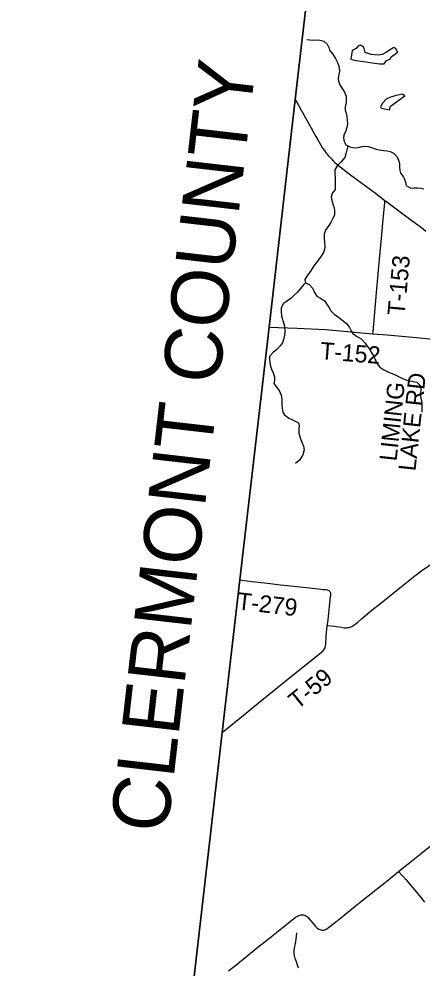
# Model space of a CAD drawing. Extents: x 1451455 to 1749751, y 218250 to 574981.
# Drawn here: x 1528465 to 1535486, y 333315 to 349860 of the extents above; entities that cross this region are included whole.
import ezdxf

# ---------------------------------------------------------------- set-up
doc = ezdxf.new("R2010")
doc.units = 0
for name, color, linetype in [('GM_X_Adjacent_County', 7, 'Continuous'), ('GM_X_Adjacent_County_Text', 7, 'Continuous'), ('GM_X_County', 7, 'Continuous'), ('GM_X_Minor_Lake', 7, 'Continuous'), ('GM_X_Minor_River', 7, 'Continuous'), ('GM_X_State_Route', 7, 'Continuous'), ('GM_X_Township', 7, 'Continuous'), ('GM_X_Township_Road', 7, 'Continuous'), ('GM_X_Township_Road_Text', 7, 'Continuous')]:
    doc.layers.add(name, color=color, linetype=linetype)

msp = doc.modelspace()

# ---------------------------------------------------------------- linework, layer by layer
at = {"layer": 'GM_X_Adjacent_County'}
msp.add_lwpolyline([(1533821, 353172), (1533276, 348457), (1532824, 344490), (1532312, 340083), (1532006, 337422), (1531505, 333071), (1531469, 332747), (1531158, 329654), (1530772, 326029), (1530509, 323916), (1530186, 322432), (1530006, 319686), (1529806, 317987), (1529183, 312760), (1529136, 312365), (1528943, 310711), (1528465, 306424)], dxfattribs=at)
at = {"layer": 'GM_X_County'}
msp.add_lwpolyline([(1533821, 353172), (1533276, 348457), (1532824, 344490), (1532312, 340083), (1532006, 337422), (1531505, 333071), (1531469, 332747), (1531158, 329654), (1530772, 326029), (1530509, 323916), (1530186, 322432), (1530006, 319686), (1529806, 317987), (1529183, 312760), (1529136, 312365), (1528943, 310711), (1528465, 306424)], dxfattribs=at)
at = {"layer": 'GM_X_Minor_Lake'}
for points in [[(1534248, 349160), (1534304, 349141), (1534744, 349081), (1534826, 349080), (1534865, 349135), (1534929, 349158), (1534948, 349198), (1535005, 349239), (1535031, 349259), (1535062, 349288), (1535050, 349306), (1535029, 349345), (1534993, 349364), (1534947, 349334), (1534870, 349281), (1534793, 349243), (1534724, 349228), (1534602, 349240), (1534529, 349263), (1534495, 349276), (1534474, 349371), (1534417, 349406), (1534370, 349384), (1534338, 349345), (1534269, 349308)], [(1534269, 349308), (1534248, 349160)], [(1535185, 348518), (1535139, 348551), (1535019, 348523), (1534934, 348496), (1534861, 348461), (1534800, 348394), (1534765, 348329), (1534776, 348305), (1534918, 348278), (1534937, 348342)], [(1534937, 348342), (1535185, 348518)]]:
    msp.add_lwpolyline(points, dxfattribs=at)
at = {"layer": 'GM_X_Minor_River'}
for points in [[(1533479, 349503), (1533581, 349492), (1533653, 349497), (1533705, 349492), (1533775, 349471), (1533836, 349424), (1533863, 349365), (1533876, 349315), (1533927, 349252), (1533980, 349171), (1534015, 349102), (1534041, 349019), (1534046, 348947), (1534037, 348893), (1534026, 348827), (1534029, 348777), (1534060, 348702), (1534093, 348651), (1534130, 348598), (1534163, 348516), (1534166, 348460), (1534167, 348407), (1534147, 348327), (1534148, 348271), (1534164, 348219), (1534177, 348161), (1534183, 348092), (1534186, 348028), (1534177, 347976), (1534156, 347912), (1534125, 347837), (1534116, 347781), (1534129, 347722), (1534158, 347668), (1534227, 347632), (1534279, 347617), (1534345, 347614), (1534404, 347627), (1534466, 347644), (1534546, 347639), (1534608, 347620), (1534686, 347590), (1534741, 347577), (1534821, 347566), (1534881, 347561), (1534933, 347550), (1534991, 347521), (1535052, 347458), (1535077, 347401), (1535094, 347343), (1535095, 347281), (1535098, 347220), (1535111, 347170), (1535160, 347117), (1535181, 347067), (1535200, 347010), (1535212, 346960), (1535289, 346910), (1535349, 346919), (1535407, 346918), (1535465, 346913), (1535519, 346902)], [(1534191, 347651), (1534174, 347581), (1534161, 347509), (1534142, 347443), (1534079, 347368), (1534015, 347305), (1533968, 347228), (1533967, 347152), (1533970, 347100), (1533972, 347027), (1533975, 346953), (1533974, 346885), (1533929, 346828), (1533905, 346758), (1533912, 346698), (1533937, 346617), (1533954, 346567), (1533961, 346514), (1533962, 346448), (1533931, 346383), (1533900, 346311), (1533852, 346244), (1533811, 346190), (1533784, 346112), (1533781, 346040), (1533787, 345964), (1533792, 345896), (1533789, 345842), (1533770, 345790), (1533731, 345726), (1533663, 345641), (1533620, 345580), (1533583, 345525), (1533532, 345445), (1533480, 345374), (1533447, 345320), (1533458, 345262), (1533522, 345229), (1533581, 345160), (1533614, 345093), (1533655, 345030), (1533716, 344991), (1533788, 344948), (1533823, 344897), (1533860, 344836), (1533895, 344771), (1533956, 344716), (1534033, 344659), (1534090, 344618), (1534169, 344554), (1534224, 344483), (1534251, 344426), (1534281, 344376), (1534346, 344333), (1534423, 344287), (1534498, 344210), (1534531, 344157), (1534572, 344104), (1534602, 344052), (1534646, 343975), (1534677, 343910), (1534702, 343849), (1534749, 343790), (1534819, 343741), (1534900, 343704), (1534968, 343678), (1535019, 343657), (1535135, 343597), (1535206, 343570), (1535272, 343549), (1535332, 343540), (1535398, 343527), (1535459, 343463), (1535466, 343399), (1535461, 343331), (1535458, 343279), (1535476, 343203), (1535483, 343144), (1535481, 343006)], [(1533458, 345262), (1533420, 345227), (1533370, 345159), (1533315, 345100), (1533256, 345047), (1533203, 344990), (1533126, 344937), (1533071, 344900), (1533034, 344824), (1533031, 344758), (1533037, 344682), (1533066, 344589), (1533092, 344507), (1533097, 344412), (1533090, 344346), (1533074, 344272), (1533053, 344217), (1533016, 344163), (1532955, 344096), (1532890, 344045), (1532829, 343974), (1532826, 343916), (1532838, 343831), (1532863, 343753), (1532890, 343690), (1532915, 343622), (1532915, 343555), (1532905, 343503), (1532955, 343436), (1532997, 343382), (1533031, 343301), (1533042, 343230), (1533045, 343146), (1533047, 343076), (1533064, 343007), (1533091, 342957), (1533163, 342902), (1533216, 342875), (1533335, 342820), (1533347, 342768), (1533338, 342714), (1533340, 342640), (1533363, 342561), (1533392, 342485), (1533421, 342414), (1533435, 342347), (1533408, 342260), (1533350, 342170), (1533283, 342109)], [(1533332, 333310), (1533314, 333364), (1533297, 333423), (1533278, 333483), (1533260, 333548), (1533257, 333614), (1533266, 333666), (1533281, 333736), (1533296, 333820), (1533301, 333872), (1533304, 333928)]]:
    msp.add_lwpolyline(points, dxfattribs=at)
at = {"layer": 'GM_X_State_Route'}
for points in [[(1533276, 348457), (1533303, 348410), (1533382, 348271), (1533404, 348231), (1533454, 348139), (1533483, 348087), (1533530, 348001), (1533554, 347958), (1533570, 347929), (1533584, 347903), (1533635, 347811), (1533670, 347752), (1533718, 347670), (1533755, 347611), (1533786, 347565), (1533818, 347523), (1533857, 347475), (1533897, 347431), (1533940, 347386), (1533967, 347361), (1534002, 347331), (1534058, 347285), (1534113, 347243), (1534241, 347146), (1534329, 347079), (1534437, 346998), (1534518, 346938), (1534587, 346887), (1534697, 346804), (1534791, 346733), (1534840, 346696), (1534849, 346689), (1534965, 346603), (1535149, 346466), (1535246, 346393), (1535306, 346348), (1535475, 346223), (1535554, 346164)], [(1532112, 333264), (1532240, 333367), (1532627, 333676), (1532807, 333819), (1532953, 333935), (1533162, 334104), (1533280, 334199), (1533303, 334213), (1533323, 334224), (1533342, 334232), (1533361, 334238), (1533382, 334241), (1533398, 334241), (1533415, 334240), (1533432, 334237), (1533448, 334232), (1533464, 334224), (1533478, 334216), (1533488, 334208), (1533500, 334197), (1533515, 334181), (1533548, 334140), (1533589, 334091), (1533632, 334040), (1533643, 334028), (1533655, 334017), (1533672, 334002), (1533688, 333992), (1533705, 333984), (1533723, 333979), (1533742, 333976), (1533755, 333976), (1533774, 333977), (1533795, 333983), (1533812, 333991), (1533829, 334000), (1533855, 334019), (1533955, 334099), (1534098, 334215), (1534320, 334393), (1534439, 334487), (1534872, 334832), (1535079, 334999), (1535243, 335131), (1535474, 335315), (1535845, 335613)]]:
    msp.add_lwpolyline(points, dxfattribs=at)
at = {"layer": 'GM_X_Township'}
msp.add_lwpolyline([(1551255, 327461), (1544473, 328202), (1543520, 328338), (1537706, 328939), (1535408, 329210), (1531158, 329654), (1531469, 332747), (1531505, 333071), (1532006, 337422), (1532312, 340083), (1532824, 344490), (1533276, 348457), (1533821, 353172)], dxfattribs=at)
at = {"layer": 'GM_X_Township_Road'}
for points in [[(1534631, 344373), (1534634, 344404), (1534699, 345158), (1534727, 345480), (1534788, 346104), (1534809, 346363), (1534837, 346663), (1534840, 346696)], [(1532824, 344490), (1533312, 344471), (1533803, 344448), (1534631, 344373)], [(1534631, 344373), (1534879, 344352), (1535387, 344308), (1535727, 344274), (1535728, 344274)], [(1533835, 339284), (1533955, 339272), (1534079, 339255), (1534131, 339248), (1534167, 339247), (1534186, 339249), (1534212, 339252), (1534244, 339262), (1534261, 339270), (1534281, 339281), (1534305, 339298), (1534336, 339323), (1534372, 339352), (1534430, 339400), (1534649, 339583), (1534795, 339700), (1535131, 339967), (1535359, 340150), (1535506, 340263), (1535638, 340352)], [(1532312, 340083), (1532523, 340056), (1532794, 340025), (1533019, 339998), (1533312, 339966), (1533632, 339929), (1533766, 339916), (1533808, 339912), (1533831, 339908), (1533847, 339903), (1533861, 339897), (1533870, 339889), (1533879, 339879), (1533886, 339867), (1533889, 339857), (1533890, 339844), (1533891, 339828), (1533889, 339805), (1533887, 339789), (1533866, 339619), (1533843, 339388), (1533836, 339305), (1533835, 339284)], [(1532006, 337422), (1532128, 337522), (1532406, 337747), (1532696, 337983), (1533091, 338303), (1533300, 338472), (1533671, 338770), (1533735, 338821), (1533757, 338841), (1533774, 338860), (1533788, 338879), (1533796, 338897), (1533801, 338909), (1533806, 338931), (1533810, 338961), (1533818, 339098), (1533835, 339284)], [(1535079, 334999), (1535202, 334860), (1535447, 334565), (1535527, 334464)]]:
    msp.add_lwpolyline(points, dxfattribs=at)

# ---------------------------------------------------------------- texts
at = {"layer": 'GM_X_Adjacent_County_Text'}
msp.add_text('CLERMONT COUNTY', height=1000, rotation=83.4348, dxfattribs=at).set_placement((1531047, 335647))
at = {"layer": 'GM_X_Township_Road_Text'}
for s, rotation, p in [('T-153', 84.7365, (1535181, 344682)), ('T-152', 355.3252, (1533703, 343931)), ('LAKE RD', 83.8512, (1535371, 341969)), ('LIMING', 83.9309, (1535042, 342142)), ('T-279', 353.2902, (1532255, 339569)), ('T-59', 38.9914, (1533314, 337811))]:
    msp.add_text(s, height=300, rotation=rotation, dxfattribs=at).set_placement(p)

doc.saveas('drawing.dxf')
